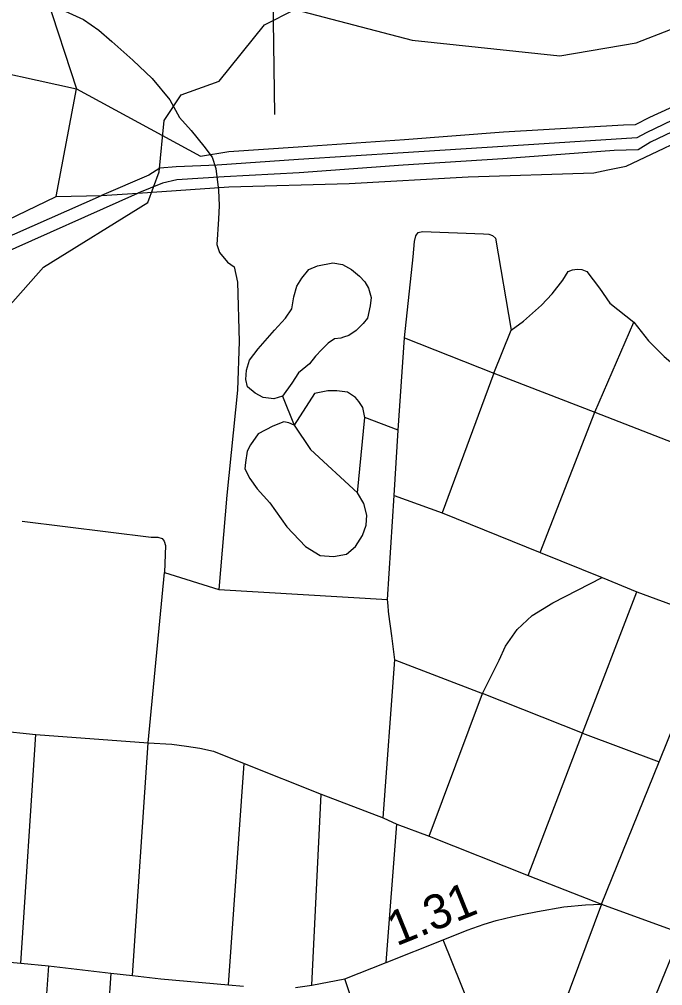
# Model space of a CAD drawing. Extents: x 2290615 to 2522933, y 819489 to 1012715.
# Drawn here: x 2391237 to 2394035, y 991246 to 995450 of the extents above; entities that cross this region are included whole.
import ezdxf

# ---------------------------------------------------------------- set-up
doc = ezdxf.new("R2010")
doc.units = 0
for name, color, linetype in [('Exist Hydrographic Misc Water Feature', 7, 'Continuous'), ('Exist Road Non-System Type 51', 7, 'Continuous'), ('Exist Road Secondary Mileage Hundredths English Label', 7, 'Continuous'), ('Exist Road Secondary Type 51 Attributed', 7, 'Continuous'), ('Exist Utilities Electrical Transmission Line', 7, 'Continuous'), ('Map Preparation Longitude Latitude Lines', 7, 'Continuous')]:
    doc.layers.add(name, color=color, linetype=linetype)

msp = doc.modelspace()

# ---------------------------------------------------------------- linework, layer by layer
at = {"layer": 'Exist Hydrographic Misc Water Feature'}
msp.add_lwpolyline([(2391063.3, 994058.4), (2391342.2, 994371.9), (2391796.2, 994653.2), (2391845.2, 994786.5), (2391867.3, 995010.6), (2391940.3, 995122.1), (2392106.2, 995181.4), (2392303.3, 995425.9), (2392435.3, 995493.7), (2392945.3, 995360.3), (2393588.3, 995291.6), (2393920.3, 995348), (2394069.2, 995406.7), (2394218.3, 995527.7), (2394275.3, 995618.6), (2394355.2, 995868.1), (2394520.3, 995963.6), (2394912.2, 995953.5), (2395357.7, 995981)], dxfattribs=at)
at = {"layer": 'Exist Road Non-System Type 51'}
for p, q in [((2393740.8, 993740.4), (2393910, 994132.4)), ((2393740.8, 993740.4), (2393910, 994132.4)), ((2392884.5, 993662.4), (2392911.7, 994064.7)), ((2392884.5, 993662.4), (2392911.7, 994064.7)), ((2392911.7, 994064.7), (2393300.3, 993910.3)), ((2392911.7, 994064.7), (2393300.3, 993910.3)), ((2393300.3, 993910.3), (2393376.1, 994098.4)), ((2393300.3, 993910.3), (2393376.1, 994098.4)), ((2393300.3, 993910.3), (2393076.6, 993302.4)), ((2393300.3, 993910.3), (2393076.6, 993302.4)), ((2393300.3, 993910.3), (2393740.8, 993740.4)), ((2393300.3, 993910.3), (2393740.8, 993740.4)), ((2392381.8, 993810.2), (2392432.9, 993684.6)), ((2392381.8, 993810.2), (2392432.9, 993684.6)), ((2393503, 993131.1), (2393740.8, 993740.4)), ((2393503, 993131.1), (2393740.8, 993740.4)), ((2393740.8, 993740.4), (2394162.3, 993576.2)), ((2393740.8, 993740.4), (2394162.3, 993576.2)), ((2392708.6, 993390.7), (2392740.4, 993717.9)), ((2392708.6, 993390.7), (2392740.4, 993717.9)), ((2392884.5, 993662.4), (2392740.4, 993717.9)), ((2392884.5, 993662.4), (2392740.4, 993717.9)), ((2392867.6, 993378.2), (2392884.5, 993662.4)), ((2392867.6, 993378.2), (2392884.5, 993662.4)), ((2392838.8, 992926.2), (2392867.6, 993378.2)), ((2392838.8, 992926.2), (2392867.6, 993378.2)), ((2392867.6, 993378.2), (2393076.6, 993302.4)), ((2392867.6, 993378.2), (2393076.6, 993302.4)), ((2393076.6, 993302.4), (2393503, 993131.1)), ((2393076.6, 993302.4), (2393503, 993131.1)), ((2393503, 993131.1), (2393771.7, 993021.6)), ((2393503, 993131.1), (2393771.7, 993021.6)), ((2391796.9, 992302.2), (2391868.9, 993043.5)), ((2391796.9, 992302.2), (2391868.9, 993043.5)), ((2391868.9, 993043.5), (2392104.5, 992969.1)), ((2391868.9, 993043.5), (2392104.5, 992969.1)), ((2393771.7, 993021.6), (2393922.3, 992959.4)), ((2393771.7, 993021.6), (2393922.3, 992959.4)), ((2392104.5, 992969.1), (2392838.8, 992926.2)), ((2392104.5, 992969.1), (2392838.8, 992926.2)), ((2393686.7, 992343.8), (2393922.3, 992959.4)), ((2393686.7, 992343.8), (2393922.3, 992959.4)), ((2393922.3, 992959.4), (2394264.5, 992833.3)), ((2393922.3, 992959.4), (2394264.5, 992833.3)), ((2394020.6, 992219), (2394264.5, 992833.3)), ((2394020.6, 992219), (2394264.5, 992833.3)), ((2392819.4, 991976.4), (2392870.7, 992664.1)), ((2392819.4, 991976.4), (2392870.7, 992664.1)), ((2392870.7, 992664.1), (2393251.7, 992517.1)), ((2392870.7, 992664.1), (2393251.7, 992517.1)), ((2393020.3, 991896), (2393251.7, 992517.1)), ((2393020.3, 991896), (2393251.7, 992517.1)), ((2393686.7, 992343.8), (2393251.7, 992517.1)), ((2393686.7, 992343.8), (2393251.7, 992517.1)), ((2390846.5, 992386.8), (2391309.3, 992338.3)), ((2390846.5, 992386.8), (2391309.3, 992338.3)), ((2391242.8, 991344.1), (2391309.3, 992338.3)), ((2391242.8, 991344.1), (2391309.3, 992338.3)), ((2391309.3, 992338.3), (2391796.9, 992302.2)), ((2391309.3, 992338.3), (2391796.9, 992302.2)), ((2393449.8, 991725.4), (2393686.7, 992343.8)), ((2393449.8, 991725.4), (2393686.7, 992343.8)), ((2393686.7, 992343.8), (2394020.6, 992219)), ((2393686.7, 992343.8), (2394020.6, 992219)), ((2391729.1, 991290), (2391796.9, 992302.2)), ((2391729.1, 991290), (2391796.9, 992302.2)), ((2392146.1, 991249.5), (2392215.4, 992212.1)), ((2392146.1, 991249.5), (2392215.4, 992212.1)), ((2392215.4, 992212.1), (2392550.6, 992079)), ((2392215.4, 992212.1), (2392550.6, 992079)), ((2393769.9, 991600.6), (2394020.6, 992219)), ((2393769.9, 991600.6), (2394020.6, 992219)), ((2392509.1, 991248.4), (2392550.6, 992079)), ((2392509.1, 991248.4), (2392550.6, 992079)), ((2392550.6, 992079), (2392819.4, 991976.4)), ((2392550.6, 992079), (2392819.4, 991976.4)), ((2392819.4, 991976.4), (2392879, 991948.6)), ((2392819.4, 991976.4), (2392879, 991948.6)), ((2392833.3, 991346.9), (2392879, 991948.6)), ((2392833.3, 991346.9), (2392879, 991948.6)), ((2392879, 991948.6), (2393020.3, 991896)), ((2392879, 991948.6), (2393020.3, 991896)), ((2393020.3, 991896), (2393449.8, 991725.4)), ((2393020.3, 991896), (2393449.8, 991725.4)), ((2393449.8, 991725.4), (2393769.9, 991600.6)), ((2393449.8, 991725.4), (2393769.9, 991600.6)), ((2393769.9, 991600.6), (2393543.5, 990995.3)), ((2393769.9, 991600.6), (2393543.5, 990995.3)), ((2393198.5, 991153.8), (2393080.6, 991444.5)), ((2393198.5, 991153.8), (2393080.6, 991444.5)), ((2391363.3, 991331.6), (2391299.6, 990431.8)), ((2391363.3, 991331.6), (2391299.6, 990431.8)), ((2391635.2, 991299.5), (2391576.7, 990472)), ((2391635.2, 991299.5), (2391576.7, 990472))]:
    msp.add_line(p, q, dxfattribs=at)
for points in [[(2391419.9, 995492.9), (2391516, 995449.4), (2391582.3, 995403.7), (2391639.4, 995353.3), (2391730.9, 995273.2), (2391815.5, 995193.1), (2391891, 995099.3), (2391934.4, 995023.8), (2391984.7, 994966.6), (2392039.6, 994897.9), (2392076.2, 994849.9), (2392092.2, 994801.8), (2392102.7, 994706.3), (2392105.9, 994639.9), (2392103.1, 994580.3), (2392096.2, 994470.8), (2392107.3, 994436.1), (2392141.9, 994393.1), (2392171, 994373.7), (2392186.3, 994307.2), (2392193.2, 994047.9), (2392186.3, 993837.1), (2392139.2, 993379.6), (2392104.5, 992969.1)], [(2391419.9, 995492.9), (2391516, 995449.4), (2391582.3, 995403.7), (2391639.4, 995353.3), (2391730.9, 995273.2), (2391815.5, 995193.1), (2391891, 995099.3), (2391934.4, 995023.8), (2391984.7, 994966.6), (2392039.6, 994897.9), (2392076.2, 994849.9), (2392092.2, 994801.8), (2392102.7, 994706.3), (2392105.9, 994639.9), (2392103.1, 994580.3), (2392096.2, 994470.8), (2392107.3, 994436.1), (2392141.9, 994393.1), (2392171, 994373.7), (2392186.3, 994307.2), (2392193.2, 994047.9), (2392186.3, 993837.1), (2392139.2, 993379.6), (2392104.5, 992969.1)], [(2392911.7, 994064.7), (2392950.3, 994417.1), (2392955.9, 994483.1), (2392961.5, 994508.4), (2392971.4, 994522.4), (2392991, 994526.6), (2393256.1, 994516.8), (2393278.6, 994515.4), (2393295.4, 994509.8), (2393308, 994498.5), (2393376.1, 994098.4)], [(2392911.7, 994064.7), (2392950.3, 994417.1), (2392955.9, 994483.1), (2392961.5, 994508.4), (2392971.4, 994522.4), (2392991, 994526.6), (2393256.1, 994516.8), (2393278.6, 994515.4), (2393295.4, 994509.8), (2393308, 994498.5), (2393376.1, 994098.4)], [(2392381.8, 993810.2), (2392343.8, 993799.3), (2392297.6, 993804.7), (2392262.3, 993823.8), (2392229.7, 993851), (2392221.6, 993883.6), (2392224.7, 993924), (2392237.9, 993967.9), (2392275.9, 994016.8), (2392347.2, 994097.5), (2392395.4, 994150), (2392422.6, 994190.8), (2392430.7, 994242.4), (2392444.3, 994288.7), (2392466.1, 994324), (2392495.9, 994362.1), (2392534, 994378.4), (2392600, 994390.9), (2392643, 994383.1), (2392682.1, 994362.2), (2392717.3, 994332.2), (2392739.5, 994308.8), (2392755.1, 994280.1), (2392767.7, 994240.3), (2392762.9, 994203.1), (2392752, 994150.4), (2392732.9, 994126.2), (2392701.7, 994096.2), (2392670.4, 994075.3), (2392646.9, 994067.5), (2392635.2, 994063.6), (2392607.3, 994060.3), (2392580.1, 994041.3), (2392553, 994014.1), (2392525.8, 993984.2), (2392498.7, 993951.5), (2392451.2, 993912.9), (2392422.6, 993867.3), (2392381.8, 993810.2)], [(2393376.1, 994098.4), (2393429.4, 994137.7), (2393507.9, 994206.5), (2393554.2, 994255.7), (2393600.5, 994316), (2393624.4, 994352.5), (2393642.6, 994360.9), (2393663.6, 994363.8), (2393683.3, 994362.4), (2393705.2, 994353.6), (2393760.4, 994280.9), (2393805.3, 994214.9), (2393910, 994132.4)], [(2393910, 994132.4), (2393973, 994050.7), (2394041.7, 993983.3), (2394097.8, 993935.6), (2394132.9, 993913.1), (2394182, 993882.2), (2394219.9, 993859.8), (2394238.1, 993842.9), (2394246.5, 993827.5), (2394247.9, 993803.6), (2394236.7, 993757.3), (2394162.3, 993576.2)], [(2392740.4, 993717.9), (2392730.8, 993760.9), (2392714.1, 993787.2), (2392698.9, 993805.2), (2392664.2, 993827.4), (2392618.5, 993834.4), (2392578.4, 993834.4), (2392520.5, 993821.9), (2392432.9, 993684.6)], [(2392740.4, 993717.9), (2392730.8, 993760.9), (2392714.1, 993787.2), (2392698.9, 993805.2), (2392664.2, 993827.4), (2392618.5, 993834.4), (2392578.4, 993834.4), (2392520.5, 993821.9), (2392432.9, 993684.6)], [(2392432.9, 993684.6), (2392409.3, 993694.3), (2392387.2, 993698.5), (2392340.1, 993680.5), (2392276.3, 993647.2), (2392243.1, 993598.6), (2392227.8, 993570.9), (2392221, 993522.4), (2392217.3, 993494.5), (2392240.3, 993453.1), (2392270.8, 993407.3), (2392326.2, 993346.3), (2392401, 993242.3), (2392481.4, 993156.3), (2392545.1, 993117.5), (2392604.1, 993112.9), (2392659.9, 993123.6), (2392699.4, 993156), (2392729.4, 993204.9), (2392746, 993249.2), (2392748.8, 993292.2), (2392734.9, 993343.5), (2392708.6, 993390.7)], [(2392432.9, 993684.6), (2392503.5, 993579.2), (2392708.6, 993390.7)], [(2392432.9, 993684.6), (2392503.5, 993579.2), (2392708.6, 993390.7)], [(2391250, 993267.2), (2391810.8, 993196.6), (2391838.8, 993196.9), (2391858.9, 993191.3), (2391867.2, 993179.3), (2391873.3, 993161.5), (2391868.9, 993043.5)], [(2391250, 993267.2), (2391810.8, 993196.6), (2391838.8, 993196.9), (2391858.9, 993191.3), (2391867.2, 993179.3), (2391873.3, 993161.5), (2391868.9, 993043.5)], [(2393251.7, 992517.1), (2393324.2, 992662.2), (2393352.2, 992722.6), (2393402.7, 992795.6), (2393467.3, 992856), (2393557, 992912.1), (2393771.7, 993021.6)], [(2393251.7, 992517.1), (2393324.2, 992662.2), (2393352.2, 992722.6), (2393402.7, 992795.6), (2393467.3, 992856), (2393557, 992912.1), (2393771.7, 993021.6)], [(2392870.7, 992664.1), (2392856.8, 992768.1), (2392844.4, 992862.4), (2392843, 992874.9), (2392841.6, 992898.4), (2392838.8, 992926.2)], [(2392870.7, 992664.1), (2392856.8, 992768.1), (2392844.4, 992862.4), (2392843, 992874.9), (2392841.6, 992898.4), (2392838.8, 992926.2)], [(2391796.9, 992302.2), (2391900.9, 992296.7), (2391964.6, 992288.4), (2392021.4, 992278.6), (2392081, 992266.2), (2392215.4, 992212.1)], [(2391796.9, 992302.2), (2391900.9, 992296.7), (2391964.6, 992288.4), (2392021.4, 992278.6), (2392081, 992266.2), (2392215.4, 992212.1)], [(2393869.2, 990870.2), (2394116.2, 991474.4), (2394362.2, 992086.6)], [(2392628.2, 990624.5), (2392750.1, 990950.3), (2392750.1, 990987.8), (2392741.8, 991019.7), (2392725.2, 991058.5), (2392707.2, 991112.6), (2392653.2, 991274.8)], [(2392628.2, 990624.5), (2392750.1, 990950.3), (2392750.1, 990987.8), (2392741.8, 991019.7), (2392725.2, 991058.5), (2392707.2, 991112.6), (2392653.2, 991274.8)]]:
    msp.add_lwpolyline(points, dxfattribs=at)
at = {"layer": 'Exist Road Secondary Type 51 Attributed'}
for points in [[(2392438.4, 991237.3), (2392509.1, 991248.4), (2392653.2, 991274.8), (2392833.3, 991346.9), (2393080.6, 991444.5), (2393184.6, 991486.6), (2393258.6, 991513.3), (2393310.5, 991529.7), (2393383.8, 991547.2), (2393424.5, 991555.7), (2393491.3, 991567.7), (2393605, 991588.1), (2393699.5, 991597.7), (2393769.9, 991600.6), (2394116.2, 991474.4), (2394464.2, 991340.6), (2394687.8, 991252.5), (2394775.8, 991215.5)], [(2390975.4, 991367.7), (2391242.8, 991344.1), (2391363.3, 991331.6), (2391635.2, 991299.5), (2391729.1, 991290), (2391852.4, 991274.8), (2392146.1, 991249.5), (2392212.6, 991242.9)]]:
    msp.add_lwpolyline(points, dxfattribs=at)
at = {"layer": 'Exist Utilities Electrical Transmission Line'}
for p, q in [((2391397.2, 994678.9), (2391485, 995148)), ((2391023.4, 994368), (2391753, 994693.7)), ((2391595.1, 994683.7), (2391753, 994693.7)), ((2390976.1, 994477.5), (2391397.2, 994678.9)), ((2391000.8, 994421.7), (2391595.1, 994683.7)), ((2391397.2, 994678.9), (2391595.1, 994683.7))]:
    msp.add_line(p, q, dxfattribs=at)
for points in [[(2391120.5, 996211.8), (2391353.7, 995552.3), (2391485, 995148)], [(2391485, 995148), (2392024.8, 994855.2), (2392148.4, 994874.9), (2392450.2, 994894.9), (2392911.7, 994927.1), (2393343.2, 994960.7), (2393864.7, 994991.7), (2393916.7, 994992.2), (2393980.1, 995025.3), (2394471.2, 995249.6), (2394715.6, 995370.9), (2394974, 995486.4), (2395025.8, 995500.9), (2395274.7, 995576.2), (2395541.7, 995651.8), (2396099.7, 995793.3), (2396599.9, 995925.9), (2396739.4, 995959.7)], [(2396718, 995921.3), (2396612.4, 995884), (2396104.2, 995751.2), (2395552.4, 995602.1), (2395090.1, 995479.8), (2395042.3, 995461.2), (2394986.6, 995442.5), (2394491.7, 995210), (2393963.1, 994956.9), (2393923.4, 994934.5), (2393340, 994896.7), (2392906.5, 994869.1), (2392451, 994840.9), (2392097.2, 994816.2), (2391919.4, 994807.9), (2391847.6, 994802.9), (2391799.8, 994772.3), (2391595.1, 994683.7)], [(2396688.6, 995870.9), (2396112.9, 995705.3), (2395570.8, 995564.2), (2395102.5, 995436.1), (2395036.8, 995419.1), (2394969.4, 995384.4), (2394774.5, 995295.7), (2394502.4, 995164), (2393981.7, 994915.3), (2393928.2, 994882.5), (2393824.3, 994879.2), (2393340.7, 994842.7), (2392907.1, 994815.1), (2392453.6, 994783), (2392127.9, 994764.6), (2391922.1, 994751.9), (2391860.3, 994737.2), (2391753, 994693.7)], [(2390482.3, 995806.6), (2390755.2, 995288.3), (2390983.6, 995257.5), (2391485, 995148)], [(2391753, 994693.7), (2392148.5, 994721), (2392672.2, 994736), (2393189.8, 994764.6), (2393735.6, 994781.9), (2393797.3, 994794.8), (2393877.1, 994811.9), (2394236.9, 994982.6), (2394654, 995184.1), (2395055.4, 995385.5)]]:
    msp.add_lwpolyline(points, dxfattribs=at)
at = {"layer": 'Map Preparation Longitude Latitude Lines'}
msp.add_line((2392348.4, 995036.6), (2392236.7, 1003354.2), dxfattribs=at)

# ---------------------------------------------------------------- texts
at = {"layer": 'Exist Road Secondary Mileage Hundredths English Label'}
msp.add_text('1.31', height=150, rotation=22.0352, dxfattribs=at).set_placement((2392877.2, 991416.2))

doc.saveas('drawing.dxf')
